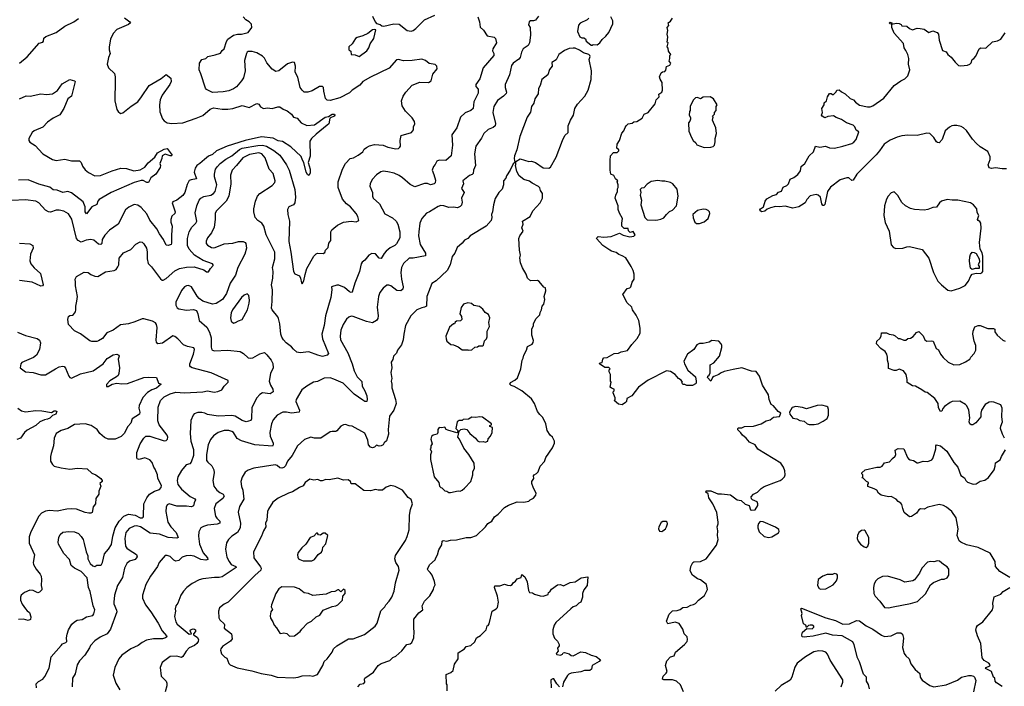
# Model space of a CAD drawing. Extents: x 1954678 to 2060275, y 904822 to 1016299.
# Tile 390 of 467: x 2033756 to 2043967, y 953651 to 960567. Entities that reach past the tile are written whole.
import ezdxf

# ---------------------------------------------------------------- set-up
doc = ezdxf.new("R2010")
doc.units = 0

msp = doc.modelspace()

# ---------------------------------------------------------------- linework, layer by layer
at = {"layer": '0CON20XD'}
for points in [[(2033755, 960116), (2033835, 960182), (2033958, 960322), (2033997, 960335), (2034004, 960345), (2034008, 960375), (2034028, 960392), (2034136, 960434), (2034225, 960498), (2034317, 960543), (2034365, 960579)], [(2034844, 960585), (2034900, 960545), (2034904, 960535), (2034883, 960517), (2034765, 960465), (2034725, 960424), (2034698, 960365), (2034684, 960284), (2034684, 960254), (2034694, 960215), (2034676, 960175), (2034662, 960105), (2034678, 960068), (2034738, 960008), (2034746, 959975), (2034746, 959936), (2034743, 959725), (2034764, 959634), (2034776, 959616), (2034802, 959595), (2034825, 959599), (2034911, 959669), (2034980, 959715), (2035021, 959765), (2035100, 959885), (2035224, 959955), (2035275, 959997), (2035325, 959960), (2035328, 959925), (2035314, 959895), (2035234, 959785), (2035214, 959736), (2035206, 959685), (2035211, 959611), (2035237, 959537), (2035255, 959516), (2035285, 959498), (2035335, 959490), (2035448, 959498), (2035585, 959545), (2035655, 959574), (2035733, 959637), (2035765, 959651), (2035855, 959638), (2035915, 959638), (2035965, 959645), (2036065, 959675), (2036135, 959656), (2036215, 959696), (2036235, 959689), (2036255, 959661), (2036285, 959647), (2036325, 959651), (2036375, 959645), (2036434, 959664), (2036455, 959664), (2036487, 959637), (2036531, 959621), (2036574, 959585), (2036595, 959557), (2036635, 959544), (2036675, 959496), (2036735, 959469), (2036815, 959476), (2036925, 959555), (2036957, 959563), (2036995, 959588), (2037020, 959585), (2037024, 959575), (2037016, 959565), (2036973, 959545), (2036962, 959488), (2036945, 959472), (2036830, 959380), (2036782, 959335), (2036766, 959306), (2036769, 959151), (2036747, 959085), (2036768, 959015), (2036767, 958973), (2036755, 958950), (2036740, 958960), (2036727, 958985), (2036704, 959085), (2036688, 959108), (2036675, 959146), (2036569, 959249), (2036482, 959302), (2036435, 959311), (2036385, 959336), (2036265, 959352), (2036095, 959313), (2035907, 959256), (2035798, 959205), (2035755, 959168), (2035715, 959150), (2035672, 959118), (2035625, 959074), (2035594, 959055), (2035575, 959025), (2035564, 958985), (2035591, 958915), (2035533, 958907), (2035515, 958898), (2035492, 958858), (2035468, 958775), (2035447, 958743), (2035385, 958696), (2035344, 958676), (2035337, 958665), (2035370, 958575), (2035364, 958556), (2035335, 958530), (2035325, 958495), (2035325, 958465), (2035339, 958425), (2035329, 958335), (2035332, 958248), (2035326, 958234), (2035295, 958224), (2035275, 958228), (2035247, 958287), (2035205, 958344), (2035177, 958397), (2035105, 958487), (2035073, 958553), (2035017, 958617), (2034982, 958642), (2034945, 958648), (2034887, 958623), (2034852, 958595), (2034776, 958445), (2034687, 958383), (2034638, 958332), (2034613, 958285), (2034607, 958245), (2034597, 958233), (2034575, 958238), (2034525, 958279), (2034495, 958285), (2034445, 958280), (2034395, 958258), (2034362, 958275), (2034346, 958295), (2034298, 958498), (2034262, 958552), (2034215, 958579), (2034165, 958592), (2034135, 958592), (2034075, 958571), (2034055, 958572), (2034025, 958592), (2033955, 958667), (2033925, 958684)], [(2034425, 955132), (2034444, 955045), (2034464, 955005), (2034464, 954975), (2034486, 954925), (2034515, 954901), (2034535, 954894), (2034555, 954906), (2034595, 954909), (2034604, 954916), (2034614, 954936), (2034635, 955025), (2034677, 955075), (2034707, 955123), (2034722, 955208), (2034745, 955294), (2034788, 955365), (2034835, 955415), (2034883, 955437), (2034955, 955425), (2035005, 955400), (2035025, 955399), (2035035, 955404), (2035041, 955415), (2035044, 955545), (2035073, 955607), (2035102, 955645), (2035155, 955675), (2035205, 955694), (2035224, 955715), (2035227, 955735), (2035190, 955805), (2035186, 955845), (2035160, 955905), (2035146, 955926), (2035131, 955971), (2035105, 956001), (2035055, 956021), (2034995, 956004), (2034975, 956010), (2034970, 956025), (2034972, 956075), (2035007, 956165), (2035043, 956225), (2035065, 956246), (2035105, 956247), (2035255, 956199), (2035275, 956202), (2035288, 956215), (2035292, 956235), (2035284, 956255), (2035202, 956365), (2035189, 956405), (2035192, 956548), (2035217, 956615), (2035256, 956655), (2035315, 956686), (2035375, 956702), (2035465, 956697), (2035655, 956707), (2035705, 956716), (2035774, 956704), (2035810, 956710), (2035853, 956727), (2035875, 956763), (2035919, 956805), (2035919, 956825), (2035743, 956903), (2035545, 956956), (2035529, 956965), (2035522, 956975), (2035521, 956995), (2035558, 957095), (2035568, 957145), (2035561, 957161), (2035495, 957175), (2035455, 957193), (2035395, 957257), (2035365, 957281), (2035345, 957288), (2035238, 957212), (2035190, 957205), (2035175, 957222), (2035171, 957241), (2035182, 957375), (2035176, 957405), (2035163, 957423), (2035135, 957439), (2035045, 957464), (2035025, 957462), (2034951, 957431), (2034885, 957412), (2034800, 957400), (2034725, 957346), (2034661, 957319), (2034615, 957260), (2034575, 957234), (2034555, 957229), (2034505, 957229), (2034485, 957236), (2034387, 957307), (2034325, 957339), (2034261, 957405), (2034256, 957455), (2034264, 957486), (2034275, 957497), (2034305, 957500), (2034315, 957507), (2034334, 957535), (2034339, 957555), (2034338, 957595), (2034350, 957645), (2034354, 957695), (2034334, 957805), (2034336, 957845), (2034330, 957875), (2034345, 957902), (2034425, 957949), (2034465, 957944), (2034495, 957922), (2034535, 957906), (2034565, 957902), (2034645, 957950), (2034736, 957964), (2034755, 957976), (2034775, 958003), (2034783, 958025), (2034788, 958092), (2034831, 958149), (2034909, 958181), (2034961, 958239), (2035005, 958263), (2035025, 958257), (2035045, 958240), (2035070, 958195), (2035078, 958158), (2035078, 958085), (2035089, 958039), (2035124, 958004), (2035218, 957878), (2035235, 957864), (2035245, 957864), (2035275, 957882), (2035365, 957961), (2035415, 957984), (2035485, 958000), (2035565, 958003), (2035665, 957970), (2035695, 957952), (2035715, 957950), (2035734, 957985), (2035761, 958015), (2035764, 958025), (2035756, 958035), (2035658, 958068), (2035569, 958125), (2035515, 958185), (2035498, 958225), (2035496, 958295), (2035514, 958365), (2035543, 958415), (2035583, 958457), (2035592, 958475), (2035576, 958564), (2035594, 958635), (2035618, 958695), (2035635, 958716), (2035665, 958732), (2035738, 958745), (2035765, 958762), (2035785, 958785), (2035801, 958855), (2035778, 958935), (2035775, 958965), (2035787, 959015), (2035807, 959045), (2035836, 959075), (2035895, 959120), (2035955, 959153), (2036035, 959221), (2036065, 959235), (2036225, 959262), (2036274, 959264), (2036315, 959254), (2036392, 959208), (2036455, 959162), (2036522, 959062), (2036552, 959005), (2036609, 958805), (2036615, 958725), (2036611, 958665), (2036597, 958645), (2036546, 958625), (2036534, 958596), (2036536, 958545), (2036553, 958475), (2036546, 958265), (2036569, 958155), (2036594, 957955), (2036610, 957930), (2036658, 957908), (2036669, 957885), (2036677, 957837), (2036685, 957828), (2036703, 957857), (2036715, 957922), (2036735, 957986), (2036805, 958112), (2036832, 958138), (2036845, 958146), (2036905, 958140), (2036919, 958151), (2036926, 958175), (2036954, 958205), (2036963, 958247), (2036984, 958276), (2036984, 958365), (2036993, 958385), (2037013, 958405), (2037052, 958435), (2037114, 958466), (2037195, 958478), (2037245, 958471), (2037272, 958485), (2037262, 958525), (2037246, 958555), (2037186, 958626), (2037146, 958656), (2037103, 958705), (2037060, 958825), (2037059, 958885), (2037104, 959015), (2037136, 959074), (2037184, 959126), (2037218, 959135), (2037265, 959162), (2037313, 959197), (2037328, 959225), (2037351, 959241), (2037385, 959259), (2037435, 959273), (2037525, 959266), (2037573, 959245), (2037656, 959226), (2037685, 959232), (2037700, 959245), (2037706, 959255), (2037702, 959312), (2037712, 959365), (2037818, 959395), (2037840, 959425), (2037841, 959455), (2037853, 959487), (2037850, 959510), (2037827, 959547), (2037758, 959618), (2037724, 959674), (2037714, 959725), (2037732, 959775), (2037760, 959815), (2037825, 959886), (2037905, 959919), (2037994, 959916), (2038025, 959933), (2038040, 960000), (2038084, 960056), (2038082, 960085), (2038065, 960101), (2038004, 960114), (2037965, 960143), (2037928, 960158), (2037825, 960142), (2037735, 960140), (2037685, 960154), (2037665, 960149), (2037587, 960063), (2037395, 959971), (2037316, 959924), (2037282, 959888), (2037205, 959835), (2037175, 959808), (2037075, 959755), (2036975, 959727), (2036945, 959731), (2036928, 959748), (2036909, 959825), (2036908, 959865), (2036898, 959875), (2036865, 959873), (2036790, 959830), (2036745, 959814), (2036706, 959816), (2036684, 959835), (2036666, 959865), (2036642, 959972), (2036614, 960024), (2036618, 960085), (2036605, 960124), (2036586, 960126), (2036535, 960109), (2036445, 960036), (2036411, 960029), (2036375, 960055), (2036320, 960120), (2036296, 960166), (2036275, 960188), (2036215, 960223), (2036166, 960236), (2036125, 960236), (2036115, 960230), (2036108, 960215), (2036086, 960144), (2036094, 960036), (2036076, 959965), (2036057, 959933), (2036005, 959871), (2035972, 959848), (2035925, 959827), (2035865, 959818), (2035755, 959813), (2035695, 959841), (2035684, 959855), (2035636, 960005), (2035616, 960045), (2035622, 960115), (2035645, 960154), (2035685, 960164), (2035708, 960185), (2035785, 960201), (2035839, 960221), (2035855, 960248), (2035878, 960265), (2035902, 960342), (2035913, 960365), (2035973, 960407), (2036015, 960416), (2036055, 960416), (2036126, 960434), (2036163, 960485), (2036159, 960519), (2036136, 960546), (2036101, 960565), (2036072, 960595)], [(2039136, 960604), (2039105, 960563), (2039085, 960556), (2039055, 960556), (2039040, 960545), (2039034, 960515), (2039049, 960485), (2039053, 960405), (2039044, 960326), (2039030, 960300), (2038979, 960265), (2038960, 960230), (2038945, 960175), (2038933, 960157), (2038874, 960116), (2038855, 960090), (2038837, 959995), (2038790, 959895), (2038790, 959865), (2038803, 959815), (2038800, 959800), (2038775, 959772), (2038710, 959730), (2038674, 959665), (2038662, 959605), (2038691, 959491), (2038687, 959465), (2038665, 959449), (2038615, 959429), (2038571, 959385), (2038545, 959336), (2038486, 959255), (2038474, 959175), (2038482, 959055), (2038461, 959005), (2038459, 958971), (2038450, 958960), (2038420, 958950), (2038352, 958895), (2038360, 958865), (2038339, 958815), (2038364, 958775), (2038338, 958715), (2038345, 958675), (2038339, 958641), (2038323, 958627), (2038295, 958616), (2038255, 958621), (2038205, 958617), (2038155, 958634), (2038125, 958638), (2038095, 958628), (2038007, 958575), (2037975, 958561), (2037926, 958504), (2037906, 958455), (2037894, 958365), (2037892, 958325), (2037910, 958235), (2037964, 958145), (2037965, 958117), (2037835, 958094), (2037795, 958093), (2037735, 958039), (2037714, 957996), (2037707, 957945), (2037715, 957875), (2037733, 957795), (2037729, 957771), (2037707, 957753), (2037668, 957758), (2037605, 957806), (2037585, 957813), (2037565, 957811), (2037525, 957780), (2037490, 957735), (2037478, 957695), (2037464, 957585), (2037474, 957494), (2037469, 957465), (2037455, 957445), (2037415, 957421), (2037354, 957436), (2037215, 957489), (2037195, 957491), (2037169, 957481), (2037145, 957460), (2037111, 957405), (2037086, 957345), (2037078, 957285), (2037082, 957245), (2037159, 957109), (2037205, 956995), (2037224, 956925), (2037255, 956863), (2037303, 956813), (2037309, 956765), (2037336, 956716), (2037355, 956665), (2037360, 956625), (2037355, 956607), (2037335, 956606), (2037315, 956618), (2037225, 956682), (2037109, 956795), (2037015, 956839), (2036975, 956850), (2036915, 956849), (2036845, 956814), (2036804, 956806), (2036734, 956766), (2036683, 956727), (2036623, 956626), (2036621, 956605), (2036657, 956515), (2036654, 956495), (2036575, 956484), (2036524, 956496), (2036485, 956496), (2036427, 956463), (2036384, 956415), (2036366, 956375), (2036349, 956285), (2036355, 956245), (2036384, 956175), (2036385, 956155), (2036377, 956143), (2036195, 956157), (2036057, 956197), (2036013, 956223), (2035974, 956285), (2035956, 956296), (2035925, 956303), (2035875, 956304), (2035815, 956285), (2035765, 956248), (2035735, 956212), (2035711, 956155), (2035694, 956054), (2035695, 955995), (2035707, 955975), (2035747, 955937), (2035769, 955895), (2035772, 955865), (2035758, 955785), (2035768, 955728), (2035800, 955685), (2035831, 955661), (2035865, 955644), (2035878, 955625), (2035862, 955598), (2035789, 955545), (2035773, 955495), (2035788, 955415), (2035799, 955395), (2035830, 955365), (2035831, 955345), (2035805, 955334), (2035705, 955322), (2035662, 955308), (2035635, 955294), (2035615, 955252), (2035611, 955209), (2035621, 955125), (2035660, 955035), (2035705, 954985), (2035706, 954965), (2035685, 954960), (2035635, 954967), (2035565, 955000), (2035525, 955008), (2035484, 955006), (2035441, 954989), (2035405, 954957), (2035375, 954950), (2035355, 954959), (2035315, 954996), (2035285, 955007), (2035265, 955007), (2035202, 954935), (2035186, 954895), (2035112, 954795), (2035063, 954707), (2035030, 954595), (2035028, 954565), (2035060, 954495), (2035115, 954425), (2035191, 954305), (2035234, 954225), (2035279, 954175), (2035281, 954165), (2035268, 954152), (2035238, 954142), (2035145, 954143), (2035071, 954129), (2035025, 954106), (2034985, 954073), (2034908, 954038), (2034815, 953973), (2034785, 953937), (2034744, 953845), (2034727, 953765), (2034752, 953685), (2034796, 953615)], [(2038507, 960597), (2038526, 960545), (2038530, 960490), (2038565, 960457), (2038605, 960400), (2038676, 960386), (2038692, 960372), (2038701, 960325), (2038664, 960265), (2038661, 960245), (2038674, 960215), (2038674, 960195), (2038563, 960067), (2038527, 959953), (2038486, 959895), (2038486, 959875), (2038509, 959845), (2038512, 959805), (2038465, 959715), (2038458, 959645), (2038436, 959624), (2038375, 959602), (2038328, 959555), (2038289, 959445), (2038239, 959371), (2038243, 959265), (2038230, 959155), (2038175, 959105), (2038105, 959109), (2038081, 959099), (2038066, 959065), (2038048, 959042), (2038034, 959006), (2038050, 958960), (2038068, 958902), (2038066, 958874), (2038055, 958864), (2038015, 958853), (2037986, 958866), (2037955, 958868), (2037855, 958834), (2037805, 958856), (2037727, 958927), (2037692, 958952), (2037638, 958975), (2037575, 958990), (2037525, 958996), (2037502, 958988), (2037455, 958956), (2037411, 958909), (2037389, 958865), (2037388, 958838), (2037414, 958775), (2037414, 958735), (2037422, 958715), (2037488, 958658), (2037543, 958553), (2037622, 958512), (2037662, 958475), (2037676, 958445), (2037697, 958367), (2037697, 958303), (2037665, 958241), (2037646, 958225), (2037599, 958201), (2037555, 958164), (2037535, 958142), (2037505, 958088), (2037485, 958094), (2037445, 958136), (2037408, 958142), (2037377, 958125), (2037335, 958072), (2037308, 958052), (2037299, 958035), (2037281, 957955), (2037230, 957835), (2037205, 957739), (2037195, 957736), (2037175, 957743), (2037125, 957788), (2037065, 957812), (2037045, 957814), (2036990, 957795), (2036994, 957765), (2036983, 957685), (2036927, 957495), (2036913, 957395), (2036888, 957305), (2036895, 957256), (2036958, 957102), (2036945, 957088), (2036896, 957074), (2036847, 957087), (2036755, 957122), (2036665, 957110), (2036629, 957119), (2036595, 957147), (2036574, 957174), (2036520, 957215), (2036491, 957245), (2036475, 957272), (2036464, 957305), (2036455, 957410), (2036441, 957465), (2036432, 957485), (2036375, 957555), (2036366, 957575), (2036374, 957644), (2036378, 957765), (2036368, 957815), (2036381, 957885), (2036384, 957955), (2036378, 957995), (2036401, 958085), (2036401, 958155), (2036313, 958335), (2036289, 958425), (2036267, 958457), (2036225, 958485), (2036199, 958515), (2036183, 958575), (2036183, 958605), (2036200, 958685), (2036223, 958735), (2036247, 958763), (2036374, 958846), (2036401, 958879), (2036407, 958895), (2036385, 958970), (2036345, 959017), (2036302, 959135), (2036266, 959176), (2036235, 959184), (2036141, 959169), (2036069, 959135), (2036006, 959054), (2035960, 959005), (2035941, 958955), (2035945, 958865), (2035925, 958735), (2035897, 958683), (2035795, 958579), (2035782, 958555), (2035782, 958535), (2035785, 958495), (2035774, 958415), (2035744, 958356), (2035704, 958305), (2035690, 958270), (2035691, 958245), (2035705, 958226), (2035745, 958204), (2035765, 958200), (2035785, 958203), (2035875, 958241), (2035965, 958250), (2036025, 958265), (2036075, 958266), (2036095, 958256), (2036101, 958245), (2036108, 958195), (2036090, 958135), (2036020, 957995), (2035994, 957916), (2035939, 957835), (2035900, 957725), (2035858, 957665), (2035795, 957622), (2035756, 957614), (2035655, 957646), (2035616, 957675)], [(2037416, 960605), (2037443, 960543), (2037458, 960528), (2037495, 960518), (2037513, 960503), (2037531, 960501), (2037637, 960523), (2037692, 960522), (2037775, 960456), (2037815, 960449), (2037835, 960454), (2037866, 960475), (2037954, 960566), (2038062, 960615)], [(2039658, 960582), (2039642, 960565), (2039568, 960532), (2039550, 960510), (2039540, 960445), (2039565, 960390), (2039585, 960378), (2039605, 960378), (2039625, 960368), (2039632, 960345), (2039645, 960332), (2039683, 960303), (2039695, 960302)], [(2039695, 960302), (2039705, 960308), (2039745, 960306), (2039771, 960325), (2039795, 960363), (2039836, 960395), (2039866, 960434), (2039908, 960525), (2039906, 960555), (2039887, 960595)], [(2040096, 958006), (2040043, 958095), (2040005, 958118), (2039970, 958130), (2039942, 958152), (2039895, 958164), (2039876, 958176), (2039805, 958223), (2039738, 958295), (2039740, 958305), (2039755, 958317), (2039815, 958312), (2039891, 958319), (2039975, 958352), (2040015, 958331), (2040084, 958314), (2040125, 958320), (2040138, 958335), (2040118, 958368), (2040088, 958358), (2040070, 958375), (2040065, 958400), (2040025, 958400), (2040002, 958425), (2040000, 958455), (2040007, 958505), (2039975, 958560), (2039963, 958597), (2039963, 958635), (2039931, 958715), (2039937, 958745), (2039957, 958785), (2039957, 958813), (2039963, 958825), (2039963, 958853), (2039952, 958885), (2039958, 958895), (2039936, 958916), (2039919, 958949), (2039888, 958965), (2039880, 959005), (2039878, 959105), (2039883, 959155), (2039915, 959188), (2039952, 959188), (2039970, 959205), (2039970, 959215), (2039950, 959235), (2039953, 959277), (2039978, 959315), (2039999, 959391), (2040022, 959415), (2040035, 959450), (2040046, 959464), (2040065, 959488), (2040107, 959493), (2040125, 959508), (2040155, 959512), (2040212, 959545), (2040232, 959585), (2040272, 959605), (2040347, 959695), (2040356, 959734), (2040388, 959765), (2040383, 959795), (2040416, 959815), (2040423, 959835), (2040420, 959915), (2040399, 959949), (2040392, 959975), (2040408, 960015), (2040423, 960027), (2040445, 960030), (2040457, 960043), (2040465, 960080), (2040500, 960095), (2040510, 960115), (2040490, 960135), (2040500, 960165), (2040500, 960195), (2040510, 960205), (2040485, 960240), (2040482, 960272), (2040472, 960285), (2040480, 960325), (2040472, 960335), (2040477, 960385), (2040470, 960415), (2040477, 960455), (2040470, 960485), (2040487, 960505), (2040482, 960535), (2040505, 960550), (2040525, 960583)], [(2043989, 959019), (2043945, 959019), (2043875, 959031), (2043835, 959022), (2043809, 959029), (2043799, 959061), (2043819, 959115), (2043820, 959145), (2043795, 959198), (2043718, 959248), (2043676, 959286), (2043637, 959327), (2043575, 959418), (2043545, 959445), (2043518, 959458), (2043475, 959470), (2043445, 959470), (2043424, 959466), (2043399, 959451), (2043355, 959412), (2043322, 959325), (2043290, 959290), (2043275, 959291), (2043265, 959301), (2043237, 959346), (2043196, 959386), (2043165, 959391), (2043065, 959366), (2042965, 959368), (2042905, 959361), (2042855, 959347), (2042785, 959316), (2042721, 959275), (2042674, 959205), (2042639, 959165), (2042436, 958964), (2042399, 958901), (2042385, 958900), (2042355, 958927), (2042335, 958926), (2042265, 958906), (2042165, 958829), (2042134, 958785), (2042105, 958650), (2042095, 958638), (2042085, 958638), (2042076, 958656), (2042060, 958725), (2042035, 958746), (2042015, 958752), (2041952, 958738), (2041919, 958701), (2041901, 958665), (2041865, 958643), (2041835, 958624), (2041775, 958612), (2041695, 958631), (2041635, 958624), (2041595, 958627), (2041544, 958616), (2041508, 958602), (2041485, 958580), (2041454, 958574), (2041434, 958584), (2041432, 958595), (2041438, 958605), (2041470, 958625), (2041488, 958685), (2041505, 958708), (2041565, 958742), (2041605, 958752), (2041624, 958776), (2041655, 958788), (2041675, 958830), (2041710, 958845), (2041730, 958865), (2041745, 958912), (2041785, 958930), (2041825, 958960), (2041852, 958998), (2041862, 959045), (2041900, 959075), (2041942, 959155), (2041988, 959195), (2042010, 959255), (2042055, 959243), (2042114, 959254), (2042155, 959236), (2042205, 959234), (2042294, 959256), (2042385, 959284), (2042405, 959296), (2042432, 959325), (2042460, 959405), (2042431, 959421), (2042418, 959455), (2042401, 959471), (2042330, 959495), (2042280, 959530), (2042222, 959552), (2042195, 959570), (2042138, 959562), (2042105, 959549), (2042078, 959565), (2042072, 959575), (2042080, 959605), (2042076, 959645), (2042100, 959685), (2042100, 959705), (2042122, 959725), (2042133, 959765), (2042155, 959800), (2042172, 959802), (2042185, 959790), (2042195, 959790), (2042225, 959820), (2042230, 959835), (2042255, 959838), (2042277, 959817), (2042315, 959798), (2042369, 959749), (2042404, 959734), (2042425, 959710), (2042465, 959681), (2042547, 959663), (2042575, 959663), (2042605, 959672), (2042718, 959752), (2042826, 959884), (2042895, 959933), (2042935, 959952), (2042968, 959985), (2042987, 960045), (2042974, 960105), (2042976, 960165), (2042968, 960205), (2042946, 960246), (2042930, 960275), (2042921, 960321), (2042826, 960426), (2042799, 960485), (2042800, 960520), (2042785, 960523), (2042772, 960535), (2042785, 960542), (2042800, 960535), (2042800, 960520), (2042845, 960530), (2042877, 960527), (2042896, 960516), (2042905, 960502), (2042955, 960500), (2042984, 960474), (2043015, 960463), (2043065, 960478), (2043093, 960477), (2043135, 960467), (2043184, 960434), (2043225, 960450), (2043270, 960435), (2043286, 960416), (2043290, 960355), (2043327, 960247), (2043365, 960233), (2043381, 960205), (2043415, 960179), (2043456, 960125), (2043493, 960093), (2043515, 960087), (2043585, 960094), (2043610, 960105), (2043622, 960118), (2043633, 960155), (2043650, 960165), (2043670, 960190), (2043706, 960265), (2043725, 960274), (2043777, 960273), (2043845, 960337), (2043895, 960347), (2043930, 960365), (2043975, 960432)], [(2037275, 960184), (2037355, 960243), (2037377, 960275), (2037392, 960318), (2037430, 960370), (2037450, 960460), (2037435, 960466), (2037415, 960463), (2037368, 960422), (2037315, 960398), (2037255, 960383), (2037238, 960372), (2037203, 960315), (2037170, 960285), (2037168, 960255), (2037189, 960239), (2037194, 960204), (2037235, 960201), (2037275, 960184)], [(2037264, 953646), (2037286, 953674), (2037325, 953681), (2037334, 953695), (2037331, 953725), (2037336, 953735), (2037424, 953796), (2037473, 953865), (2037505, 953888), (2037595, 953919), (2037625, 953949), (2037658, 953965), (2037720, 954020), (2037772, 954085), (2037805, 954090), (2037824, 954106), (2037842, 954155), (2037848, 954215), (2037842, 954255), (2037845, 954348), (2037895, 954413), (2037937, 954445), (2037930, 954485), (2037954, 954535), (2038011, 954589), (2038049, 954655), (2038050, 954675), (2038064, 954705), (2038059, 954739), (2038034, 954804), (2038013, 954833), (2037991, 954851), (2037984, 954865), (2038005, 954911), (2038065, 954963), (2038070, 954985), (2038090, 955015), (2038104, 955065), (2038133, 955117), (2038136, 955155), (2038148, 955162), (2038185, 955156), (2038224, 955166), (2038285, 955169), (2038385, 955194), (2038435, 955196), (2038493, 955217), (2038586, 955304), (2038611, 955339), (2038651, 955365), (2038681, 955409), (2038717, 955435), (2038785, 955506), (2038825, 955529), (2038915, 955564), (2038985, 955560), (2039035, 955570), (2039050, 955585), (2039085, 955602), (2039108, 955635), (2039112, 955655), (2039083, 955705), (2039067, 955755), (2039068, 955775), (2039088, 955805), (2039083, 955835), (2039090, 955845), (2039115, 955857), (2039132, 955875), (2039154, 955935), (2039198, 955982), (2039214, 956025), (2039280, 956125), (2039302, 956175), (2039302, 956195), (2039280, 956235), (2039256, 956256), (2039226, 956305), (2039214, 956375), (2039180, 956440), (2039149, 956469), (2039125, 956503), (2039096, 956585), (2039064, 956634), (2038964, 956715), (2038885, 956760), (2038852, 956772), (2038838, 956785), (2038845, 956802), (2038892, 956828), (2038918, 956852), (2038952, 956945), (2038968, 957035), (2038979, 957055), (2038985, 957088), (2039012, 957138), (2039021, 957175), (2039069, 957201), (2039082, 957218), (2039083, 957237), (2039068, 957295), (2039066, 957355), (2039083, 957395), (2039084, 957416), (2039113, 957467), (2039150, 957505), (2039155, 957530), (2039169, 957555), (2039173, 957595), (2039190, 957615), (2039202, 957665), (2039194, 957695), (2039212, 957755), (2039210, 957785), (2039192, 957792), (2039145, 957852), (2039125, 957860), (2039055, 957859), (2039024, 957884), (2039010, 957925), (2038971, 957991), (2038949, 958045), (2038942, 958095), (2038950, 958125), (2038941, 958175), (2038934, 958295), (2038944, 958326), (2038978, 958372), (2038964, 958406), (2038976, 958445), (2038970, 958475), (2039049, 958525), (2039078, 958582), (2039152, 958665), (2039177, 958715), (2039177, 958765), (2039158, 958795), (2039151, 958821), (2039138, 958835), (2039070, 958870), (2039043, 958893), (2038985, 958908), (2038937, 958947), (2038912, 958992), (2038897, 959053), (2038902, 959065), (2038900, 959095), (2038945, 959122), (2039035, 959096), (2039065, 959098), (2039105, 959086), (2039185, 959030), (2039245, 959027), (2039262, 959038), (2039321, 959139), (2039384, 959315), (2039409, 959365), (2039444, 959395), (2039444, 959465), (2039467, 959523), (2039501, 959575), (2039514, 959645), (2039541, 959689), (2039618, 959775), (2039650, 959835), (2039684, 959945), (2039686, 960036), (2039662, 960155), (2039672, 960185), (2039670, 960195), (2039660, 960205), (2039602, 960222), (2039562, 960252), (2039515, 960270), (2039495, 960270), (2039455, 960269), (2039405, 960248), (2039348, 960205), (2039321, 960149), (2039276, 960124), (2039279, 960085), (2039250, 960050), (2039232, 959995), (2039171, 959945), (2039154, 959885), (2039136, 959854), (2039132, 959798), (2039100, 959745), (2039089, 959701), (2039063, 959667), (2039055, 959608), (2039018, 959555), (2038943, 959355), (2038910, 959215), (2038887, 959155), (2038884, 959125), (2038890, 959085), (2038875, 959072), (2038842, 959005), (2038804, 958946), (2038798, 958922), (2038774, 958895), (2038774, 958855), (2038761, 958809), (2038726, 958775), (2038687, 958713), (2038668, 958645), (2038659, 958575), (2038649, 958545), (2038652, 958515), (2038646, 958484), (2038595, 958424), (2038428, 958325), (2038405, 958297), (2038370, 958280), (2038345, 958250), (2038294, 958205), (2038269, 958145), (2038241, 958109), (2038219, 958025), (2038190, 957965), (2038074, 957856), (2038030, 957830), (2037980, 957695), (2037974, 957595), (2037955, 957583), (2037925, 957578), (2037875, 957558), (2037811, 957495), (2037756, 957395), (2037740, 957305), (2037733, 957245), (2037716, 957194), (2037675, 957137), (2037665, 957107), (2037633, 957077), (2037625, 957042), (2037609, 957015), (2037614, 956955), (2037606, 956905), (2037614, 956845), (2037609, 956815), (2037617, 956785), (2037614, 956746), (2037654, 956625), (2037659, 956585), (2037636, 956515), (2037591, 956455), (2037578, 956315), (2037581, 956265), (2037561, 956199), (2037535, 956176), (2037524, 956156), (2037505, 956144), (2037485, 956141), (2037457, 956153), (2037435, 956131), (2037414, 956126), (2037395, 956133), (2037375, 956156), (2037367, 956205), (2037335, 956276), (2037205, 956351), (2037172, 956352), (2037135, 956367), (2037115, 956363), (2037085, 956348), (2037045, 956300), (2037035, 956294), (2036996, 956296), (2036975, 956290), (2036880, 956225), (2036815, 956226), (2036775, 956236), (2036710, 956210), (2036636, 956145), (2036583, 956045), (2036532, 955988), (2036513, 955937), (2036495, 955920), (2036475, 955915), (2036455, 955918), (2036425, 955942), (2036405, 955949), (2036185, 955914), (2036126, 955894), (2036095, 955873), (2036065, 955822), (2036051, 955775), (2036056, 955725), (2036071, 955685), (2036079, 955591), (2036034, 955515), (2036022, 955458), (2036047, 955345), (2036043, 955295), (2036016, 955245), (2035955, 955210), (2035921, 955175), (2035902, 955138), (2035889, 955075), (2035905, 954992), (2035927, 954945), (2035948, 954915), (2035998, 954895), (2036000, 954885), (2035855, 954785), (2035825, 954778), (2035775, 954781), (2035655, 954767), (2035618, 954755), (2035545, 954718), (2035490, 954675), (2035455, 954637), (2035426, 954595), (2035396, 954515), (2035376, 954485), (2035368, 954455), (2035372, 954432), (2035360, 954375), (2035375, 954318), (2035389, 954295), (2035515, 954190), (2035538, 954195), (2035524, 954225), (2035529, 954235), (2035555, 954247), (2035570, 954245), (2035579, 954235), (2035581, 954219), (2035559, 954195), (2035557, 954185), (2035595, 954162), (2035610, 954135), (2035607, 954115), (2035592, 954095), (2035568, 954075), (2035515, 954051), (2035481, 954015), (2035449, 953961), (2035435, 953948), (2035385, 953964), (2035315, 953959), (2035233, 953897), (2035213, 953845), (2035222, 953755), (2035274, 953704), (2035282, 953682), (2035281, 953655), (2035266, 953594)], [(2033754, 959744), (2033825, 959778), (2033865, 959774), (2033974, 959796), (2034035, 959789), (2034095, 959799), (2034149, 959831), (2034198, 959902), (2034275, 959947), (2034325, 959933), (2034333, 959925), (2034292, 959775), (2034257, 959745), (2034215, 959644), (2034171, 959579), (2034105, 959546), (2034044, 959505), (2033995, 959452), (2033907, 959415), (2033884, 959395), (2033850, 959335), (2033852, 959315), (2033863, 959295), (2033915, 959261), (2033997, 959175), (2034095, 959117), (2034135, 959107), (2034225, 959121), (2034295, 959103), (2034375, 959101), (2034392, 959085), (2034406, 959046), (2034435, 959008), (2034471, 958981), (2034535, 958948), (2034595, 958952), (2034715, 959000), (2034805, 959028), (2034865, 959024), (2034940, 959000), (2035005, 959009), (2035055, 959037), (2035089, 959081), (2035158, 959142), (2035184, 959186), (2035255, 959224), (2035285, 959229), (2035338, 959162), (2035330, 959155), (2035315, 959154), (2035265, 959172), (2035234, 959156), (2035230, 959125), (2035210, 959075), (2035217, 959055), (2035213, 959035), (2035167, 958965), (2035116, 958925), (2035093, 958877), (2035075, 958878), (2035035, 958899), (2035015, 958899), (2034945, 958877), (2034705, 958774), (2034580, 958700), (2034568, 958685), (2034555, 958649), (2034505, 958626), (2034448, 958552), (2034435, 958575), (2034436, 958626), (2034415, 958677), (2034295, 958770), (2034255, 958785), (2034205, 958774), (2034145, 958797), (2034105, 958800), (2034069, 958829), (2033955, 958859), (2033845, 958905), (2033745, 958902)], [(2040855, 959241), (2040925, 959243), (2040948, 959252), (2040960, 959265), (2040970, 959300), (2040968, 959335), (2040982, 959385), (2040974, 959445), (2040942, 959525), (2040948, 959555), (2040940, 959565), (2040960, 959585), (2040962, 959605), (2040978, 959625), (2040980, 959665), (2040988, 959685), (2040952, 959745), (2040916, 959766), (2040845, 959762), (2040815, 959747), (2040785, 959758), (2040765, 959757), (2040739, 959731), (2040710, 959665), (2040710, 959625), (2040704, 959616), (2040700, 959575), (2040712, 959552), (2040712, 959535), (2040707, 959513), (2040692, 959495), (2040695, 959410), (2040722, 959345), (2040740, 959315), (2040768, 959288), (2040777, 959267), (2040855, 959241)], [(2040345, 958488), (2040375, 958492), (2040405, 958497), (2040435, 958510), (2040463, 958547), (2040495, 958577), (2040525, 958590), (2040567, 958635), (2040586, 958735), (2040575, 958810), (2040530, 958865), (2040505, 958879), (2040445, 958892), (2040415, 958890), (2040375, 958899), (2040305, 958887), (2040265, 958862), (2040228, 958822), (2040205, 958818), (2040192, 958805), (2040197, 958775), (2040190, 958745), (2040206, 958695), (2040199, 958645), (2040240, 958515), (2040265, 958492), (2040345, 958488)], [(2043415, 957754), (2043505, 957780), (2043560, 957810), (2043595, 957853), (2043620, 957910), (2043634, 957925), (2043674, 957936), (2043716, 957934), (2043735, 957942), (2043744, 957956), (2043745, 958115), (2043737, 958147), (2043716, 958185), (2043711, 958255), (2043726, 958405), (2043724, 958455), (2043714, 958474), (2043695, 958484), (2043688, 958495), (2043703, 958535), (2043686, 958565), (2043682, 958605), (2043646, 958646), (2043615, 958668), (2043485, 958696), (2043426, 958694), (2043375, 958701), (2043315, 958683), (2043294, 958666), (2043265, 958621), (2043225, 958617), (2043175, 958598), (2043135, 958592), (2043035, 958599), (2042995, 958609), (2042943, 958637), (2042905, 958670), (2042864, 958744), (2042825, 958782), (2042795, 958772), (2042763, 958737), (2042746, 958704), (2042726, 958635), (2042718, 958535), (2042733, 958463), (2042774, 958374), (2042795, 958232), (2042818, 958205), (2042842, 958192), (2042915, 958196), (2042955, 958210), (2042985, 958212), (2043114, 958184), (2043185, 958092), (2043232, 957945), (2043278, 957855), (2043314, 957815), (2043380, 957760), (2043415, 957754)], [(2033925, 958684), (2033815, 958698), (2033675, 958691)], [(2040805, 958453), (2040855, 958470), (2040897, 958505), (2040913, 958555), (2040910, 958575), (2040897, 958587), (2040875, 958599), (2040845, 958601), (2040785, 958586), (2040738, 958545), (2040741, 958511), (2040758, 958465), (2040774, 958454), (2040805, 958453)], [(2033755, 958250), (2033863, 958243), (2033891, 958225), (2033896, 958195), (2033869, 958135), (2033860, 958065), (2033873, 958035), (2033905, 957991), (2033973, 957933), (2034000, 957815), (2033992, 957805), (2033975, 957802), (2033885, 957842), (2033755, 957862)], [(2043635, 957976), (2043615, 957990), (2043607, 958063), (2043610, 958105), (2043618, 958132), (2043635, 958155), (2043655, 958153), (2043675, 958140), (2043706, 958086), (2043709, 958055), (2043696, 958025), (2043708, 958005), (2043705, 957985), (2043665, 957986), (2043635, 957976)], [(2040640, 953595), (2040610, 953665), (2040566, 953705), (2040525, 953719), (2040435, 953719), (2040422, 953725), (2040430, 953755), (2040462, 953788), (2040469, 953805), (2040452, 953865), (2040468, 953915), (2040505, 953957), (2040545, 953968), (2040558, 954005), (2040650, 954085), (2040677, 954115), (2040683, 954135), (2040677, 954165), (2040646, 954196), (2040634, 954244), (2040594, 954304), (2040555, 954316), (2040478, 954298), (2040463, 954325), (2040492, 954398), (2040526, 954434), (2040575, 954437), (2040604, 954446), (2040633, 954467), (2040679, 954471), (2040716, 954494), (2040745, 954501), (2040765, 954511), (2040796, 954544), (2040858, 954592), (2040889, 954655), (2040878, 954708), (2040815, 954757), (2040785, 954766), (2040757, 954787), (2040733, 954805), (2040709, 954849), (2040716, 954894), (2040736, 954934), (2040747, 954943), (2040815, 954946), (2040876, 954974), (2040981, 955115), (2041000, 955175), (2040993, 955215), (2040996, 955265), (2040988, 955305), (2041000, 955335), (2041000, 955355), (2040986, 955455), (2040944, 955545), (2040902, 955605), (2040896, 955646), (2040872, 955665), (2040875, 955680), (2040925, 955680), (2040995, 955646), (2041035, 955649), (2041126, 955636), (2041195, 955587), (2041237, 955577), (2041281, 955541), (2041320, 955525), (2041335, 955482), (2041345, 955478), (2041385, 955480), (2041412, 955528), (2041412, 955545), (2041403, 955563), (2041356, 955586), (2041346, 955596), (2041342, 955615), (2041366, 955644), (2041406, 955664), (2041445, 955704), (2041478, 955725), (2041603, 955773), (2041644, 955786), (2041665, 955800), (2041687, 955825), (2041693, 955845), (2041690, 955885), (2041677, 955925), (2041650, 955965), (2041410, 956110), (2041382, 956155), (2041324, 956184), (2041290, 956225), (2041252, 956255), (2041235, 956282), (2041205, 956312), (2041202, 956325), (2041208, 956332), (2041245, 956333), (2041274, 956346), (2041365, 956351), (2041445, 956374), (2041496, 956404), (2041538, 956415), (2041575, 956442), (2041635, 956450), (2041650, 956485), (2041621, 956501), (2041575, 956562), (2041548, 956575), (2041530, 956625), (2041522, 956675), (2041459, 956775), (2041429, 956869), (2041395, 956917), (2041345, 956922), (2041245, 956954), (2041155, 956939), (2041063, 956917), (2041025, 956901), (2041005, 956884), (2040954, 956866), (2040942, 956855), (2040925, 956818), (2040890, 956855), (2040892, 956868), (2040905, 956880), (2040916, 956904), (2040917, 956985), (2040955, 957008), (2041012, 957075), (2041036, 957166), (2041038, 957185), (2041030, 957205), (2041005, 957230), (2040935, 957237), (2040905, 957220), (2040845, 957208), (2040805, 957208), (2040777, 957195), (2040746, 957144), (2040683, 957095), (2040642, 957025), (2040650, 956995), (2040685, 956932), (2040765, 956860), (2040772, 956815), (2040772, 956795), (2040765, 956788), (2040735, 956770), (2040675, 956770), (2040655, 956782), (2040635, 956782), (2040622, 956795), (2040628, 956805), (2040615, 956828), (2040588, 956845), (2040554, 956884), (2040506, 956916), (2040465, 956923), (2040273, 956827), (2040175, 956756), (2040106, 956664), (2040052, 956635), (2040048, 956605), (2040040, 956595), (2040005, 956572), (2039965, 956578), (2039920, 956615), (2039930, 956625), (2039930, 956645), (2039910, 956695), (2039910, 956705), (2039920, 956715), (2039920, 956735), (2039893, 956743), (2039880, 956755), (2039890, 956805), (2039882, 956815), (2039882, 956885), (2039870, 956915), (2039870, 956935), (2039878, 956945), (2039865, 956958), (2039825, 956958), (2039770, 956995), (2039773, 957007), (2039795, 957010), (2039802, 957045), (2039815, 957058), (2039849, 957061), (2039920, 957105), (2039965, 957107), (2039995, 957120), (2040060, 957135), (2040105, 957198), (2040160, 957260), (2040190, 957315), (2040191, 957365), (2040178, 957445), (2040150, 957500), (2040110, 957555), (2040103, 957585), (2040055, 957630), (2040010, 957715), (2040055, 957777), (2040084, 957786), (2040094, 957796), (2040109, 957845), (2040128, 957875), (2040127, 957925), (2040117, 957965), (2040096, 958006)], [(2035616, 957675), (2035595, 957699), (2035538, 957795), (2035508, 957808), (2035485, 957807), (2035465, 957794), (2035435, 957756), (2035376, 957635), (2035374, 957605), (2035388, 957578), (2035407, 957567), (2035485, 957553), (2035560, 957560), (2035588, 957548), (2035603, 957515), (2035616, 957445), (2035697, 957377), (2035725, 957325), (2035742, 957265), (2035741, 957171), (2035750, 957140), (2035772, 957132), (2035915, 957137), (2036044, 957124), (2036077, 957105), (2036125, 957059), (2036145, 957054), (2036175, 957060), (2036245, 957099), (2036295, 957114), (2036320, 957090), (2036363, 957033), (2036380, 957000), (2036384, 956956), (2036356, 956895), (2036342, 956815), (2036356, 956775), (2036381, 956735), (2036384, 956705), (2036355, 956685), (2036275, 956695), (2036245, 956678), (2036214, 956645), (2036165, 956542), (2036160, 956425), (2036153, 956407), (2036105, 956396), (2036065, 956410), (2035992, 956452), (2035955, 956462), (2035815, 956453), (2035705, 956472), (2035675, 956486), (2035645, 956490), (2035605, 956490), (2035565, 956476), (2035554, 956465), (2035532, 956408), (2035525, 956275), (2035531, 956195), (2035557, 956107), (2035560, 956045), (2035534, 955976), (2035521, 955959), (2035483, 955947), (2035435, 955889), (2035397, 955825), (2035389, 955785), (2035396, 955745), (2035435, 955695), (2035525, 955621), (2035574, 955595), (2035581, 955585), (2035564, 955556), (2035557, 955523), (2035538, 955512), (2035485, 955520), (2035385, 955521), (2035305, 955544), (2035286, 955534), (2035275, 955510), (2035273, 955465), (2035292, 955355), (2035322, 955305), (2035378, 955245), (2035401, 955195), (2035385, 955189), (2035295, 955196), (2035205, 955228), (2035109, 955241), (2035010, 955305), (2034966, 955314), (2034945, 955311), (2034892, 955288), (2034858, 955245), (2034845, 955185), (2034855, 955105), (2034868, 955085), (2034891, 955065), (2034968, 955018), (2034974, 954995), (2034952, 954965), (2034895, 954949), (2034866, 954924), (2034843, 954877), (2034821, 954779), (2034770, 954695), (2034741, 954595), (2034731, 954525), (2034733, 954505), (2034761, 954441), (2034762, 954425), (2034698, 954242), (2034665, 954196), (2034591, 954159), (2034536, 954124), (2034490, 954075), (2034481, 954049), (2034433, 953975), (2034376, 953914), (2034352, 953875), (2034330, 953780), (2034304, 953735), (2034301, 953645)], [(2035975, 957419), (2035995, 957424), (2036025, 957444), (2036065, 957457), (2036118, 957555), (2036136, 957625), (2036138, 957658), (2036133, 957705), (2036115, 957723), (2036085, 957710), (2036058, 957685), (2035964, 957555), (2035950, 957525), (2035942, 957475), (2035950, 957440), (2035975, 957419)], [(2038415, 957138), (2038445, 957142), (2038475, 957170), (2038505, 957172), (2038517, 957183), (2038555, 957182), (2038565, 957190), (2038576, 957234), (2038597, 957255), (2038603, 957275), (2038603, 957335), (2038627, 957385), (2038623, 957425), (2038630, 957475), (2038619, 957509), (2038585, 957528), (2038558, 957565), (2038525, 957590), (2038465, 957602), (2038442, 957622), (2038405, 957628), (2038360, 957615), (2038335, 957580), (2038320, 957515), (2038337, 957487), (2038342, 957458), (2038327, 957443), (2038285, 957440), (2038272, 957428), (2038265, 957410), (2038255, 957410), (2038215, 957378), (2038177, 957285), (2038178, 957255), (2038185, 957230), (2038227, 957197), (2038255, 957192), (2038305, 957172), (2038345, 957142), (2038405, 957142), (2038415, 957138)], [(2043113, 956727), (2043045, 956763), (2043015, 956768), (2042961, 956801), (2042960, 956835), (2042948, 956885), (2042920, 956925), (2042875, 956940), (2042845, 956928), (2042825, 956928), (2042767, 956947), (2042767, 956995), (2042754, 957035), (2042756, 957065), (2042748, 957098), (2042733, 957125), (2042686, 957156), (2042640, 957205), (2042645, 957230), (2042675, 957260), (2042690, 957285), (2042692, 957318), (2042745, 957318), (2042774, 957304), (2042815, 957297), (2042835, 957288), (2042865, 957260), (2042885, 957260), (2042925, 957242), (2042945, 957242), (2042965, 957260), (2042995, 957263), (2043021, 957279), (2043055, 957322), (2043082, 957332), (2043125, 957288), (2043142, 957245), (2043165, 957233), (2043214, 957236), (2043230, 957230), (2043262, 957155), (2043285, 957140), (2043307, 957095), (2043332, 957062), (2043385, 957014), (2043445, 956986), (2043505, 956991), (2043565, 957016), (2043610, 957045), (2043620, 957065), (2043656, 957104), (2043672, 957138), (2043672, 957185), (2043655, 957230), (2043641, 957305), (2043644, 957336), (2043661, 957379), (2043695, 957393), (2043715, 957393), (2043795, 957363), (2043855, 957362), (2043868, 957355), (2043868, 957328), (2043894, 957294), (2043952, 957242), (2043975, 957233)], [(2033735, 957326), (2033815, 957289), (2033939, 957259), (2033961, 957241), (2033972, 957215), (2033963, 957145), (2033932, 957088), (2033899, 957061), (2033780, 957010), (2033769, 956995), (2033760, 956955), (2033818, 956915), (2033895, 956908), (2033975, 956881), (2034025, 956881), (2034127, 956943), (2034165, 956966), (2034205, 956973), (2034218, 956968), (2034232, 956952), (2034265, 956868), (2034275, 956853), (2034295, 956847), (2034388, 956892), (2034517, 956923), (2034622, 956998), (2034665, 957050), (2034725, 957089), (2034765, 957097), (2034785, 957088), (2034789, 957075), (2034776, 957044), (2034791, 956955), (2034784, 956895), (2034776, 956874), (2034760, 956860), (2034690, 956820), (2034655, 956782), (2034655, 956762), (2034675, 956760), (2034716, 956784), (2034765, 956796), (2034815, 956788), (2034875, 956793), (2035045, 956853), (2035095, 956859), (2035175, 956856), (2035197, 956797), (2035222, 956785), (2035175, 956745), (2035125, 956725), (2035080, 956700), (2035032, 956648), (2034996, 956565), (2034990, 956535), (2035001, 956495), (2034998, 956475), (2034924, 956425), (2034909, 956381), (2034879, 956345), (2034841, 956275), (2034809, 956241), (2034745, 956214), (2034675, 956214), (2034635, 956231), (2034586, 956275), (2034558, 956315), (2034496, 956356), (2034435, 956373), (2034325, 956366), (2034256, 956324), (2034187, 956303), (2034135, 956272), (2034112, 956225), (2034108, 956145), (2034083, 956067), (2034074, 956035), (2034076, 955986), (2034095, 955953), (2034115, 955936), (2034185, 955916), (2034275, 955904), (2034356, 955914), (2034455, 955906), (2034505, 955862), (2034545, 955844), (2034596, 955805), (2034613, 955785), (2034612, 955775), (2034588, 955755), (2034597, 955727), (2034576, 955675), (2034576, 955645), (2034545, 955600), (2034542, 955545), (2034518, 955512), (2034506, 955454), (2034495, 955447), (2034473, 955447), (2034435, 955454), (2034345, 955489), (2034295, 955492), (2034245, 955490), (2034145, 955467), (2034065, 955474), (2034025, 955469), (2033983, 955447), (2033954, 955415), (2033870, 955255), (2033853, 955203), (2033856, 955135), (2033911, 955015), (2033896, 954935), (2033898, 954915), (2033926, 954866), (2033970, 954815), (2033978, 954795), (2033982, 954758), (2033978, 954695), (2033986, 954666), (2033985, 954650), (2033963, 954627), (2033945, 954620), (2033895, 954644), (2033863, 954647), (2033807, 954625), (2033772, 954595), (2033764, 954575), (2033766, 954545), (2033783, 954503), (2033816, 954455), (2033833, 954433), (2033858, 954415), (2033871, 954371), (2033867, 954345), (2033845, 954334), (2033797, 954347), (2033745, 954344)], [(2043970, 956225), (2043947, 956265), (2043926, 956326), (2043930, 956350), (2043948, 956395), (2043942, 956445), (2043946, 956535), (2043930, 956570), (2043858, 956598), (2043835, 956602), (2043810, 956600), (2043770, 956575), (2043732, 956515), (2043724, 956485), (2043723, 956445), (2043672, 956385), (2043640, 956365), (2043624, 956364), (2043610, 956375), (2043603, 956395), (2043608, 956435), (2043600, 956515), (2043578, 956562), (2043564, 956574), (2043505, 956608), (2043425, 956604), (2043404, 956596), (2043348, 956555), (2043328, 956532), (2043318, 956505), (2043305, 956502), (2043285, 956540), (2043281, 956585), (2043248, 956638), (2043168, 956698), (2043145, 956704), (2043113, 956727)], [(2041995, 956366), (2042035, 956374), (2042090, 956400), (2042131, 956429), (2042144, 956465), (2042144, 956524), (2042136, 956546), (2042125, 956553), (2042075, 956566), (2042025, 956563), (2041915, 956528), (2041875, 956543), (2041805, 956552), (2041768, 956542), (2041740, 956495), (2041742, 956475), (2041775, 956432), (2041816, 956426), (2041848, 956408), (2041892, 956402), (2041924, 956374), (2041945, 956368), (2041995, 956366)], [(2033736, 956535), (2033775, 956510), (2033815, 956500), (2033925, 956512), (2033985, 956509), (2034085, 956490), (2034115, 956510), (2034130, 956510), (2034141, 956501), (2034132, 956475), (2034095, 956460), (2034068, 956432), (2034045, 956421), (2034013, 956417), (2033966, 956395), (2033925, 956358), (2033833, 956307), (2033805, 956284), (2033765, 956226), (2033725, 956210)], [(2038205, 955660), (2038225, 955662), (2038305, 955680), (2038325, 955677), (2038346, 955684), (2038370, 955705), (2038433, 955777), (2038454, 955845), (2038457, 955875), (2038473, 955915), (2038470, 955965), (2038415, 956057), (2038363, 956123), (2038318, 956215), (2038300, 956235), (2038312, 956298), (2038330, 956315), (2038365, 956322), (2038394, 956314), (2038425, 956272), (2038482, 956225), (2038505, 956198), (2038525, 956188), (2038565, 956190), (2038585, 956182), (2038610, 956195), (2038613, 956217), (2038640, 956245), (2038657, 956283), (2038660, 956335), (2038630, 956345), (2038632, 956358), (2038648, 956362), (2038650, 956375), (2038555, 956442), (2038525, 956447), (2038485, 956440), (2038445, 956442), (2038409, 956421), (2038355, 956420), (2038345, 956410), (2038315, 956408), (2038294, 956396), (2038280, 956325), (2038300, 956305), (2038300, 956295), (2038288, 956282), (2038195, 956308), (2038180, 956315), (2038165, 956340), (2038135, 956332), (2038107, 956337), (2038093, 956315), (2038093, 956285), (2038085, 956268), (2038045, 956257), (2038028, 956242), (2038021, 956215), (2038032, 956165), (2038020, 956145), (2038020, 956125), (2038012, 956115), (2038026, 956084), (2038017, 956053), (2038018, 956005), (2038054, 955824), (2038102, 955765), (2038108, 955728), (2038122, 955712), (2038135, 955710), (2038165, 955680), (2038187, 955677), (2038205, 955660)], [(2044025, 954780), (2043922, 954842), (2043876, 954895), (2043871, 954945), (2043822, 955032), (2043695, 955092), (2043575, 955120), (2043517, 955145), (2043500, 955160), (2043478, 955215), (2043488, 955285), (2043468, 955398), (2043424, 955464), (2043368, 955508), (2043335, 955526), (2043293, 955537), (2043175, 955509), (2043135, 955488), (2043098, 955492), (2043080, 955480), (2043055, 955447), (2043005, 955413), (2042985, 955410), (2042930, 955455), (2042913, 955495), (2042905, 955538), (2042895, 955552), (2042865, 955567), (2042844, 955594), (2042795, 955619), (2042765, 955618), (2042690, 955635), (2042664, 955654), (2042645, 955686), (2042619, 955701), (2042550, 955725), (2042550, 955745), (2042560, 955755), (2042560, 955765), (2042537, 955777), (2042505, 955810), (2042490, 955815), (2042500, 955825), (2042500, 955845), (2042490, 955855), (2042490, 955865), (2042525, 955898), (2042645, 955926), (2042680, 955925), (2042702, 955935), (2042725, 955970), (2042775, 955978), (2042807, 956015), (2042835, 956038), (2042841, 956055), (2042835, 956100), (2042865, 956118), (2042924, 956114), (2042962, 956025), (2042975, 956011), (2042991, 956001), (2043025, 955993), (2043065, 955968), (2043075, 955968), (2043125, 955987), (2043175, 955983), (2043215, 956002), (2043227, 956015), (2043240, 956055), (2043256, 956114), (2043257, 956145), (2043265, 956157), (2043305, 956146), (2043371, 956091), (2043445, 955972), (2043484, 955924), (2043517, 955837), (2043555, 955812), (2043567, 955785), (2043585, 955767), (2043645, 955748), (2043675, 955750), (2043715, 955780), (2043765, 955791), (2043802, 955818), (2043862, 955895), (2043873, 955935), (2043875, 955970), (2043925, 956000), (2043938, 956035), (2043980, 956105)], [(2036595, 953738), (2036645, 953744), (2036685, 953761), (2036765, 953764), (2036795, 953757), (2036845, 953773), (2036899, 953865), (2036912, 953908), (2036946, 953935), (2036996, 954005), (2037010, 954040), (2037045, 954071), (2037165, 954144), (2037215, 954144), (2037333, 954187), (2037444, 954275), (2037462, 954305), (2037502, 954435), (2037544, 954475), (2037552, 954495), (2037589, 954535), (2037614, 954575), (2037641, 954639), (2037654, 954726), (2037691, 954855), (2037684, 954895), (2037658, 954935), (2037646, 954975), (2037652, 955008), (2037758, 955165), (2037774, 955205), (2037794, 955275), (2037799, 955425), (2037810, 955485), (2037830, 955545), (2037815, 955590), (2037785, 955610), (2037726, 955686), (2037650, 955725), (2037605, 955734), (2037555, 955716), (2037517, 955687), (2037475, 955686), (2037445, 955694), (2037395, 955679), (2037325, 955681), (2037235, 955750), (2037195, 955752), (2037187, 955775), (2037164, 955794), (2037115, 955790), (2037055, 955810), (2036966, 955794), (2036932, 955798), (2036894, 955784), (2036875, 955784), (2036848, 955798), (2036805, 955791), (2036765, 955800), (2036716, 955764), (2036695, 955731), (2036658, 955712), (2036585, 955668), (2036545, 955656), (2036436, 955604), (2036380, 955560), (2036335, 955490), (2036326, 955465), (2036318, 955375), (2036306, 955345), (2036310, 955305), (2036283, 955265), (2036263, 955207), (2036180, 955045), (2036184, 954985), (2036252, 954892), (2036260, 954875), (2036257, 954855), (2036198, 954805), (2035919, 954525), (2035877, 954503), (2035827, 954465), (2035818, 954432), (2035821, 954361), (2035831, 954341), (2035878, 954298), (2035881, 954289), (2035878, 954255), (2035954, 954194), (2035960, 954145), (2035942, 954118), (2035860, 954065), (2035841, 954039), (2035839, 954025), (2035849, 953989), (2035885, 953952), (2035903, 953943), (2035926, 953886), (2035938, 953875), (2036011, 953841), (2036163, 953813), (2036260, 953785), (2036364, 953766), (2036425, 953746), (2036595, 953738)], [(2040415, 955258), (2040425, 955263), (2040453, 955285), (2040464, 955305), (2040473, 955335), (2040472, 955352), (2040462, 955362), (2040425, 955359), (2040409, 955351), (2040384, 955305), (2040380, 955285), (2040391, 955261), (2040415, 955258)], [(2041525, 955194), (2041555, 955203), (2041625, 955242), (2041633, 955257), (2041628, 955278), (2041595, 955303), (2041465, 955358), (2041435, 955360), (2041419, 955341), (2041411, 955315), (2041411, 955295), (2041424, 955255), (2041475, 955204), (2041525, 955194)], [(2033930, 953635), (2033928, 953675), (2033951, 953699), (2033995, 953724), (2034017, 953753), (2034062, 953838), (2034084, 953955), (2034186, 954075), (2034200, 954090), (2034235, 954105), (2034244, 954115), (2034241, 954155), (2034248, 954192), (2034264, 954235), (2034296, 954294), (2034325, 954321), (2034353, 954337), (2034405, 954343), (2034450, 954370), (2034514, 954386), (2034526, 954404), (2034536, 954445), (2034519, 954485), (2034486, 954635), (2034468, 954675), (2034456, 954775), (2034395, 954843), (2034323, 954875), (2034289, 954905), (2034272, 954965), (2034215, 955029), (2034159, 955125), (2034154, 955145), (2034162, 955195), (2034176, 955225), (2034205, 955249), (2034265, 955257), (2034325, 955253), (2034365, 955236), (2034395, 955205), (2034415, 955175), (2034425, 955132)], [(2036785, 954953), (2036815, 954968), (2036853, 955017), (2036885, 955043), (2036896, 955065), (2036900, 955095), (2036931, 955129), (2036950, 955215), (2036925, 955240), (2036905, 955238), (2036875, 955220), (2036855, 955223), (2036845, 955238), (2036835, 955238), (2036805, 955208), (2036768, 955195), (2036722, 955125), (2036681, 955089), (2036645, 955040), (2036638, 955015), (2036641, 954991), (2036648, 954975), (2036662, 954965), (2036695, 954954), (2036785, 954953)], [(2042535, 955092), (2042552, 955105), (2042563, 955135), (2042561, 955195), (2042525, 955263), (2042515, 955270), (2042485, 955266), (2042457, 955245), (2042444, 955214), (2042440, 955185), (2042453, 955155), (2042475, 955127), (2042515, 955098), (2042535, 955092)], [(2042765, 954466), (2042815, 954474), (2042995, 954510), (2043068, 954532), (2043149, 954611), (2043200, 954705), (2043232, 954728), (2043315, 954762), (2043345, 954764), (2043375, 954777), (2043393, 954805), (2043391, 954865), (2043375, 954890), (2043335, 954913), (2043295, 954949), (2043275, 954951), (2043235, 954943), (2043205, 954947), (2043172, 954938), (2043110, 954875), (2043086, 954824), (2043037, 954755), (2043020, 954745), (2042935, 954732), (2042887, 954757), (2042755, 954794), (2042705, 954789), (2042654, 954766), (2042634, 954746), (2042619, 954715), (2042612, 954675), (2042614, 954615), (2042627, 954587), (2042675, 954533), (2042725, 954470), (2042765, 954466)], [(2042065, 954657), (2042115, 954661), (2042192, 954705), (2042228, 954745), (2042238, 954775), (2042238, 954805), (2042230, 954815), (2042205, 954822), (2042185, 954812), (2042130, 954810), (2042085, 954793), (2042035, 954758), (2042029, 954695), (2042046, 954666), (2042065, 954657)], [(2038190, 953605), (2038189, 953665), (2038184, 953675), (2038178, 953772), (2038226, 953794), (2038252, 953815), (2038265, 953882), (2038304, 953935), (2038305, 953998), (2038369, 954041), (2038386, 954064), (2038435, 954073), (2038475, 954112), (2038495, 954152), (2038535, 954177), (2038592, 954235), (2038603, 954277), (2038615, 954280), (2038625, 954300), (2038655, 954432), (2038697, 954453), (2038712, 954468), (2038723, 954525), (2038711, 954585), (2038680, 954675), (2038685, 954692), (2038736, 954694), (2038785, 954712), (2038815, 954699), (2038845, 954698), (2038863, 954707), (2038872, 954725), (2038898, 954742), (2038915, 954767), (2038955, 954780), (2038965, 954810), (2038995, 954788), (2039019, 954735), (2039031, 954645), (2039043, 954623), (2039075, 954619), (2039095, 954606), (2039155, 954588), (2039186, 954586), (2039236, 954604), (2039240, 954625), (2039255, 954630), (2039270, 954660), (2039335, 954702), (2039365, 954708), (2039395, 954692), (2039465, 954727), (2039516, 954734), (2039580, 954775), (2039648, 954788), (2039641, 954695), (2039605, 954650), (2039592, 954615), (2039592, 954575), (2039577, 954525), (2039555, 954513), (2039528, 954485), (2039496, 954474), (2039470, 954455), (2039317, 954313), (2039299, 954285), (2039284, 954235), (2039286, 954195), (2039301, 954151), (2039335, 954120), (2039350, 954085), (2039350, 954070), (2039333, 954045), (2039340, 954015), (2039322, 953995), (2039320, 953985), (2039325, 953980), (2039366, 953974), (2039386, 953984), (2039392, 953998), (2039405, 954002), (2039455, 953988), (2039475, 953972), (2039495, 953968), (2039575, 954010), (2039625, 954002), (2039684, 953974), (2039735, 953960), (2039778, 953925), (2039765, 953908), (2039694, 953866), (2039685, 953830), (2039670, 953815), (2039615, 953816), (2039575, 953801), (2039475, 953787), (2039452, 953778), (2039436, 953764), (2039396, 953694), (2039386, 953644)], [(2036555, 954170), (2036605, 954174), (2036665, 954218), (2036682, 954245), (2036740, 954305), (2036782, 954328), (2036829, 954371), (2036870, 954390), (2036905, 954442), (2036995, 954480), (2037035, 954487), (2037055, 954496), (2037104, 954546), (2037107, 954585), (2037131, 954615), (2037132, 954645), (2037115, 954658), (2037085, 954632), (2037065, 954650), (2037055, 954650), (2037025, 954633), (2036985, 954632), (2036935, 954607), (2036795, 954594), (2036750, 954615), (2036705, 954620), (2036655, 954661), (2036605, 954680), (2036475, 954683), (2036445, 954663), (2036411, 954615), (2036366, 954495), (2036364, 954475), (2036377, 954447), (2036359, 954425), (2036352, 954382), (2036356, 954356), (2036381, 954321), (2036394, 954284), (2036419, 954259), (2036455, 954202), (2036465, 954198), (2036495, 954207), (2036525, 954198), (2036555, 954170)], [(2043945, 953650), (2043887, 953687), (2043872, 953705), (2043868, 953735), (2043856, 953746), (2043835, 953803), (2043772, 953835), (2043778, 953845), (2043816, 953864), (2043821, 953875), (2043805, 953892), (2043758, 953918), (2043736, 953945), (2043724, 954096), (2043690, 954175), (2043673, 954233), (2043678, 954265), (2043689, 954281), (2043745, 954318), (2043843, 954445), (2043850, 954475), (2043848, 954515), (2043862, 954578), (2043932, 954608), (2043955, 954634), (2044023, 954675)], [(2042570, 953625), (2042558, 953668), (2042538, 953705), (2042539, 953745), (2042506, 953776), (2042464, 953905), (2042443, 953945), (2042411, 954081), (2042395, 954111), (2042286, 954176), (2042185, 954182), (2042115, 954203), (2041985, 954171), (2041918, 954165), (2041895, 954159), (2041871, 954165), (2041866, 954185), (2041875, 954213), (2041918, 954252), (2041975, 954247), (2041993, 954265), (2041993, 954275), (2041976, 954286), (2041954, 954286), (2041935, 954280), (2041915, 954260), (2041910, 954285), (2041885, 954300), (2041863, 954385), (2041870, 954405), (2041856, 954454), (2041865, 954463), (2042115, 954361), (2042215, 954334), (2042292, 954295), (2042360, 954300), (2042435, 954332), (2042465, 954329), (2042535, 954278), (2042605, 954244), (2042692, 954182), (2042725, 954168), (2042795, 954174), (2042855, 954204), (2042895, 954204), (2042910, 954190), (2042921, 954151), (2042914, 954084), (2042910, 954055), (2042930, 953990), (2042945, 953966), (2042980, 953935), (2042996, 953885), (2043043, 953825), (2043092, 953785), (2043096, 953745), (2043115, 953716), (2043195, 953659), (2043235, 953647), (2043365, 953665), (2043483, 953715), (2043522, 953745), (2043595, 953764), (2043625, 953763), (2043646, 953756), (2043658, 953745), (2043671, 953711), (2043647, 953595)], [(2042274, 953645), (2042291, 953695), (2042292, 953718), (2042161, 953921), (2042134, 953984), (2042117, 954005), (2042085, 954016), (2042045, 954020), (2041992, 954008), (2041905, 953956), (2041820, 953890), (2041795, 953850), (2041765, 953747), (2041746, 953715), (2041652, 953658), (2041589, 953601)], [(2039355, 953646), (2039328, 953675), (2039297, 953727), (2039285, 953730), (2039265, 953718), (2039268, 953635)]]:
    msp.add_lwpolyline(points, dxfattribs=at)

doc.saveas('drawing.dxf')
